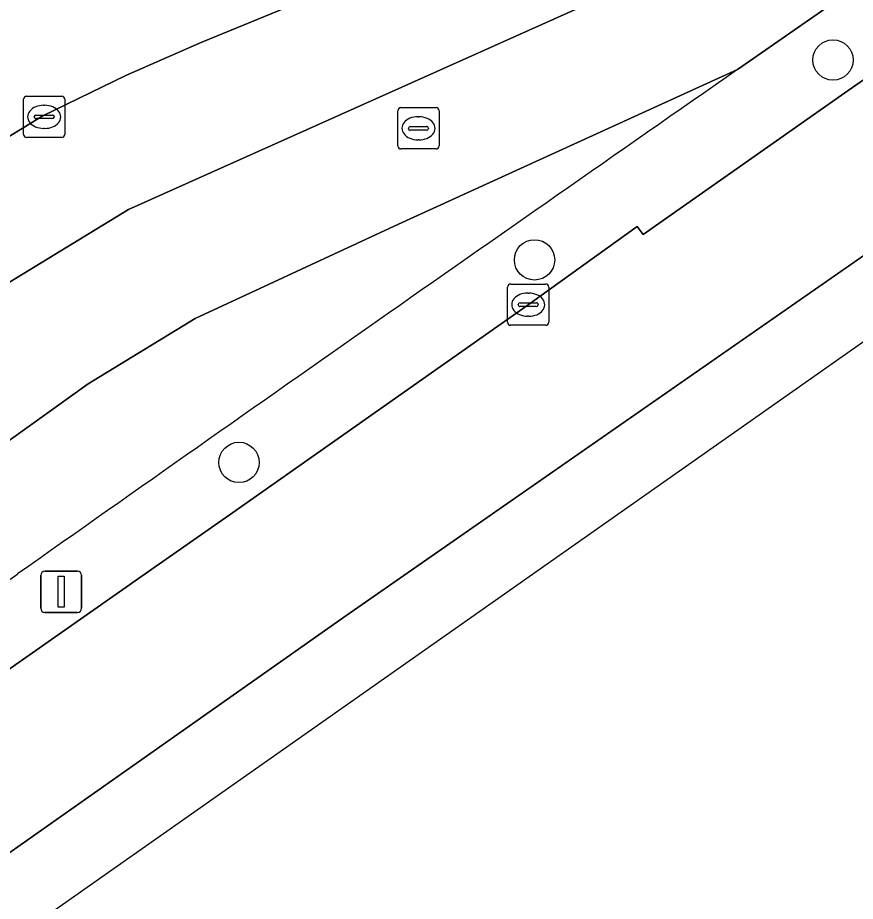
# Model space of a CAD drawing. Extents: x 157445 to 158888, y 383061 to 384688.
# Drawn here: x 158379.11 to 158399.42, y 383492.07 to 383513.48 of the extents above; entities that cross this region are included whole.
import ezdxf

# ---------------------------------------------------------------- set-up
doc = ezdxf.new("R2010")
doc.units = 0
for name, color, linetype in [('IMGEO_Boom', 7, 'Continuous'), ('IMGEO_Groenvoorziening', 7, 'Continuous'), ('IMGEO_Haag', 7, 'Continuous'), ('IMGEO_Kolk', 7, 'Continuous'), ('IMGEO_Lichtmast', 7, 'Continuous'), ('IMGEO_OVBaan_gesloten', 7, 'Continuous'), ('IMGEO_Rijbaan_regionaal_gesloten', 7, 'Continuous'), ('IMGEO_Rioolput', 7, 'Continuous')]:
    doc.layers.add(name, color=color, linetype=linetype)

msp = doc.modelspace()

# ---------------------------------------------------------------- linework, layer by layer
at = {"layer": 'IMGEO_Boom'}
for centre in [(158398.873, 383512.453), (158391.64, 383507.61), (158384.476, 383502.702)]:
    msp.add_circle(centre, 0.489, dxfattribs=at)
at = {"layer": 'IMGEO_Groenvoorziening'}
for points in [[(158384.32, 383501.484), (158391.488, 383506.524), (158394.127, 383508.417), (158394.275, 383508.226), (158399.159, 383511.657), (158404.055, 383515.07), (158402.806, 383516.561), (158399.682, 383514.393), (158396.561, 383512.223)], [(158376.096, 383508.887), (158379.72, 383511.099), (158381.75, 383512.082), (158383.577, 383512.885), (158386.117, 383513.939)], [(158362.642, 383486.251), (158363.682, 383486.991), (158377.975, 383497.045), (158382.199, 383500), (158384.32, 383501.484)]]:
    msp.add_lwpolyline(points, dxfattribs=at)
msp.add_arc((160501.337, 380488.8), 3683.907, 124.843967, 125.175324, dxfattribs=at)
at = {"layer": 'IMGEO_Haag'}
for points in [[(158384.32, 383501.484), (158391.488, 383506.524), (158394.127, 383508.417), (158394.275, 383508.226), (158399.159, 383511.657), (158404.055, 383515.07), (158402.806, 383516.561), (158399.682, 383514.393), (158396.561, 383512.223)], [(158376.096, 383508.887), (158379.72, 383511.099), (158381.75, 383512.082), (158383.577, 383512.885), (158386.117, 383513.939)], [(158362.642, 383486.251), (158363.682, 383486.991), (158377.975, 383497.045), (158382.199, 383500), (158384.32, 383501.484)]]:
    msp.add_lwpolyline(points, dxfattribs=at)
msp.add_arc((160501.337, 380488.8), 3683.907, 124.843967, 125.175324, dxfattribs=at)
at = {"layer": 'IMGEO_Kolk'}
for p, q in [((158379.328, 383511.575), (158380.18, 383511.575)), ((158379.253, 383510.649), (158379.253, 383511.501)), ((158380.254, 383511.501), (158380.254, 383510.649)), ((158379.741, 383511.355), (158379.766, 383511.355)), ((158379.512, 383511.069), (158379.512, 383511.081)), ((158379.95, 383511.032), (158379.552, 383511.032)), ((158379.555, 383511.118), (158379.953, 383511.118)), ((158379.996, 383511.081), (158379.996, 383511.069)), ((158379.764, 383510.795), (158379.739, 383510.795)), ((158380.18, 383510.575), (158379.328, 383510.575)), ((158390.986, 383506.099), (158390.986, 383506.951)), ((158391.061, 383507.025), (158391.913, 383507.025)), ((158391.987, 383506.951), (158391.987, 383506.099)), ((158391.474, 383506.805), (158391.499, 383506.805)), ((158391.245, 383506.519), (158391.245, 383506.531)), ((158391.683, 383506.482), (158391.285, 383506.482)), ((158391.288, 383506.568), (158391.686, 383506.568)), ((158391.729, 383506.531), (158391.729, 383506.519)), ((158391.497, 383506.245), (158391.472, 383506.245)), ((158391.913, 383506.025), (158391.061, 383506.025))]:
    msp.add_line(p, q, dxfattribs=at)
for points in [[(158379.328, 383511.575), (158380.18, 383511.575)], [(158379.253, 383510.649), (158379.253, 383511.501)], [(158380.254, 383511.501), (158380.254, 383510.649)], [(158380.18, 383510.575), (158379.328, 383510.575)], [(158390.986, 383506.099), (158390.986, 383506.951)], [(158391.061, 383507.025), (158391.913, 383507.025)], [(158391.987, 383506.951), (158391.987, 383506.099)], [(158391.913, 383506.025), (158391.061, 383506.025)]]:
    msp.add_lwpolyline(points, dxfattribs=at)
for centre, radius, start, end in [((158379.33, 383511.499), 0.0765, 91.552, 178.448), ((158379.33, 383511.499), 0.0765, 91.552, 178.448), ((158380.178, 383511.499), 0.0765, 1.552, 88.448), ((158380.178, 383511.499), 0.0765, 1.552, 88.448), ((158379.552, 383511.078), 0.0403, 85.8775, 175.7526), ((158379.549, 383511.068), 0.0366, 178.938, 274.7102), ((158379.953, 383511.075), 0.043, 264.8664, 352.4533), ((158379.957, 383511.08), 0.0386, 1.7309, 96.639), ((158379.33, 383510.651), 0.0765, 181.552, 268.448), ((158379.33, 383510.651), 0.0765, 181.552, 268.448), ((158380.178, 383510.651), 0.0765, 271.552, 358.448), ((158380.178, 383510.651), 0.0765, 271.552, 358.448), ((158391.063, 383506.949), 0.0765, 91.552, 178.448), ((158391.063, 383506.949), 0.0765, 91.552, 178.448), ((158391.911, 383506.949), 0.0765, 1.552, 88.448), ((158391.911, 383506.949), 0.0765, 1.552, 88.448), ((158391.285, 383506.528), 0.0403, 85.8775, 175.7526), ((158391.282, 383506.518), 0.0366, 178.938, 274.7102), ((158391.686, 383506.525), 0.043, 264.8664, 352.4533), ((158391.69, 383506.53), 0.0386, 1.7309, 96.639), ((158391.063, 383506.101), 0.0765, 181.552, 268.448), ((158391.063, 383506.101), 0.0765, 181.552, 268.448), ((158391.911, 383506.101), 0.0765, 271.552, 358.448), ((158391.911, 383506.101), 0.0765, 271.552, 358.448)]:
    msp.add_arc(centre, radius, start, end, dxfattribs=at)
for centre, major_axis, ratio, start_param, end_param in [((158379.74, 383511.075), (-0.387, 0.002), 0.722429, 4.712389, 7.853982), ((158379.765, 383511.075), (-0.39, 0.002), 0.717154, 1.570796, 4.712389), ((158391.473, 383506.525), (-0.387, 0.002), 0.722429, 4.712389, 7.853982), ((158391.498, 383506.525), (-0.39, 0.002), 0.717154, 1.570796, 4.712389)]:
    msp.add_ellipse(centre, major_axis=major_axis, ratio=ratio, start_param=start_param, end_param=end_param, dxfattribs=at)
at = {"layer": 'IMGEO_Lichtmast'}
for p, q in [((158379.771, 383500.067), (158380.561, 383500.067)), ((158380.561, 383500.067), (158379.771, 383500.067)), ((158379.671, 383499.167), (158379.671, 383499.967)), ((158379.671, 383499.967), (158379.671, 383499.167)), ((158380.661, 383499.967), (158380.661, 383499.167)), ((158380.661, 383499.167), (158380.661, 383499.967)), ((158380.561, 383499.067), (158379.771, 383499.067)), ((158379.771, 383499.067), (158380.561, 383499.067))]:
    msp.add_line(p, q, dxfattribs=at)
msp.add_lwpolyline([(158380.091, 383499.942), (158380.241, 383499.942), (158380.241, 383499.192), (158380.091, 383499.192), (158380.091, 383499.942)], dxfattribs=at)
for centre, start, end in [((158379.771, 383499.967), 90, 180), ((158379.771, 383499.967), 90, 180), ((158380.561, 383499.967), 0, 90), ((158380.561, 383499.967), 360, 90), ((158379.771, 383499.167), 180, 270), ((158379.771, 383499.167), 180, 270), ((158380.561, 383499.167), 270, 0), ((158380.561, 383499.167), 270, 0)]:
    msp.add_arc(centre, 0.1, start, end, dxfattribs=at)
at = {"layer": 'IMGEO_OVBaan_gesloten'}
msp.add_lwpolyline([(158365.354, 383481.561), (158416.544, 383517.531), (158540.809, 383602.111), (158637.817, 383668.138), (158680.904, 383697.465), (158679.946, 383698.882), (158664, 383688.121), (158644.308, 383674.664), (158621.572, 383659.17), (158604.504, 383647.519), (158583.825, 383633.453), (158564.93, 383620.521), (158541.858, 383604.776), (158522.166, 383591.424), (158504.867, 383579.604), (158484.965, 383566.084), (158464.958, 383552.48), (158446.358, 383539.779), (158428.975, 383527.938), (158408.443, 383513.852), (158386.987, 383498.925), (158364.353, 383482.998), (158364.367, 383482.977)], close=True, dxfattribs=at)
msp.add_lwpolyline([(158404.055, 383515.07), (158399.159, 383511.657), (158394.275, 383508.226), (158394.127, 383508.417), (158391.488, 383506.524), (158384.32, 383501.484), (158382.199, 383500), (158377.975, 383497.045), (158363.682, 383486.991), (158362.642, 383486.251), (158362.291, 383486.005), (158364.332, 383483.027), (158364.353, 383482.998), (158386.987, 383498.925), (158408.443, 383513.852), (158428.975, 383527.938), (158446.358, 383539.779), (158464.958, 383552.48), (158484.965, 383566.084), (158504.867, 383579.604), (158522.166, 383591.424), (158541.858, 383604.776)], dxfattribs=at)
at = {"layer": 'IMGEO_Rijbaan_regionaal_gesloten'}
for points in [[(158532.907, 383605.325), (158542.718, 383612.011), (158649.601, 383684.834), (158659.584, 383691.635), (158676.506, 383703.162), (158676.85, 383703.4), (158675.249, 383705.727), (158419.62, 383531.385), (158396.6, 383515.895), (158392.975, 383513.826), (158381.801, 383508.832), (158377.704, 383506.331), (158374.335, 383503.923), (158362.176, 383495.3), (158357.947, 383492.263), (158359.626, 383489.838), (158363.896, 383492.904), (158376.206, 383501.305), (158380.823, 383504.604), (158383.416, 383506.187), (158388.341, 383508.475), (158396.561, 383512.223), (158399.682, 383514.393), (158402.806, 383516.561)], [(158401.509, 383522.775), (158398.999, 383521.064), (158396.311, 383519.274), (158392.334, 383516.949), (158386.367, 383514.043), (158386.117, 383513.939), (158383.577, 383512.885), (158381.75, 383512.082), (158379.72, 383511.099), (158376.096, 383508.887), (158374.476, 383507.747), (158366.866, 383502.475), (158363.406, 383500), (158357.586, 383495.836), (158356.579, 383495.148), (158356.154, 383494.854), (158357.947, 383492.263), (158362.176, 383495.3), (158374.335, 383503.923), (158377.704, 383506.331), (158381.801, 383508.832), (158392.975, 383513.826), (158396.6, 383515.895), (158419.62, 383531.385)], [(158396.561, 383512.223), (158388.341, 383508.475), (158383.416, 383506.187), (158380.823, 383504.604), (158376.206, 383501.305), (158363.896, 383492.904), (158359.626, 383489.838), (158361.269, 383487.463), (158361.663, 383487.739), (158376.587, 383498.219), (158379.111, 383500)]]:
    msp.add_lwpolyline(points, dxfattribs=at)
msp.add_arc((160501.337, 380488.8), 3683.907, 124.843967, 125.175324, dxfattribs=at)
at = {"layer": 'IMGEO_Rioolput'}
for p, q in [((158388.325, 383510.372), (158388.325, 383511.224)), ((158388.4, 383511.298), (158389.252, 383511.298)), ((158389.326, 383511.224), (158389.326, 383510.372)), ((158388.813, 383511.078), (158388.838, 383511.078)), ((158388.584, 383510.792), (158388.584, 383510.804)), ((158389.022, 383510.755), (158388.624, 383510.755)), ((158388.627, 383510.841), (158389.025, 383510.841)), ((158389.068, 383510.804), (158389.068, 383510.792)), ((158388.836, 383510.518), (158388.811, 383510.518)), ((158389.252, 383510.298), (158388.4, 383510.298))]:
    msp.add_line(p, q, dxfattribs=at)
for points in [[(158388.325, 383510.372), (158388.325, 383511.224)], [(158388.4, 383511.298), (158389.252, 383511.298)], [(158389.326, 383511.224), (158389.326, 383510.372)], [(158389.252, 383510.298), (158388.4, 383510.298)]]:
    msp.add_lwpolyline(points, dxfattribs=at)
for centre, radius, start, end in [((158388.402, 383511.222), 0.0765, 91.552, 178.448), ((158388.402, 383511.222), 0.0765, 91.552, 178.448), ((158389.25, 383511.222), 0.0765, 1.552, 88.448), ((158389.25, 383511.222), 0.0765, 1.552, 88.448), ((158388.624, 383510.801), 0.0403, 85.8775, 175.7526), ((158388.621, 383510.791), 0.0366, 178.938, 274.7102), ((158389.025, 383510.798), 0.043, 264.8664, 352.4533), ((158389.029, 383510.803), 0.0386, 1.7309, 96.639), ((158388.402, 383510.374), 0.0765, 181.552, 268.448), ((158388.402, 383510.374), 0.0765, 181.552, 268.448), ((158389.25, 383510.374), 0.0765, 271.552, 358.448), ((158389.25, 383510.374), 0.0765, 271.552, 358.448)]:
    msp.add_arc(centre, radius, start, end, dxfattribs=at)
for centre, major_axis, ratio, start_param, end_param in [((158388.812, 383510.798), (-0.387, 0.002), 0.722429, 4.712389, 7.853982), ((158388.837, 383510.798), (-0.39, 0.002), 0.717154, 1.570796, 4.712389)]:
    msp.add_ellipse(centre, major_axis=major_axis, ratio=ratio, start_param=start_param, end_param=end_param, dxfattribs=at)

doc.saveas('drawing.dxf')
